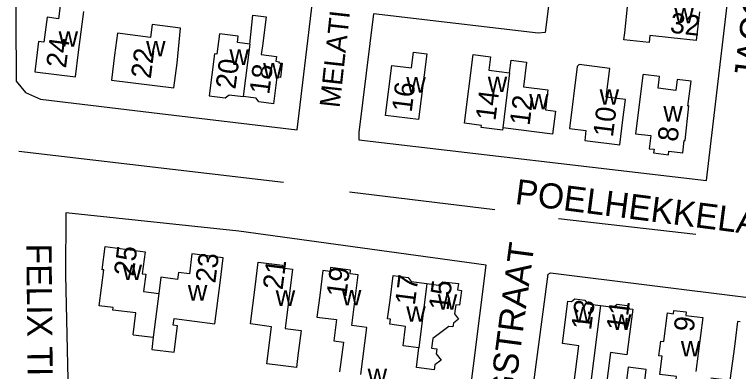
# Model space of a CAD drawing. Extents: x 161258 to 163262, y 380749 to 382054.
# Drawn here: x 161563.2 to 161707.1, y 381313.9 to 381384.9 of the extents above; entities that cross this region are included whole.
import ezdxf

# ---------------------------------------------------------------- set-up
doc = ezdxf.new("R2010")
doc.units = 0
for name, color, linetype in [('BLT_Basislijn', 7, 'Continuous'), ('BLT_Bebouwing', 7, 'Continuous'), ('BLT_Centroide', 7, 'Continuous'), ('BLT_Huisnummer', 7, 'Continuous'), ('BLT_Onderverdeling_panden', 7, 'Continuous'), ('BLT_Straatnaam', 7, 'Continuous'), ('BLT_Straatnaam_verkleind', 7, 'Continuous')]:
    doc.layers.add(name, color=color, linetype=linetype)

msp = doc.modelspace()

# ---------------------------------------------------------------- linework, layer by layer
at = {"layer": 'BLT_Basislijn'}
for p, q in [((161564.07, 381357.79), (161616.69, 381351.59)), ((161629.75, 381349.67), (161658.68, 381346.18)), ((161671.3, 381344.39), (161698.61, 381341.26))]:
    msp.add_line(p, q, dxfattribs=at)
for points in [[(161619.38, 381362.01), (161625.85, 381416.26), (161611.4, 381456.47), (161603.5, 381454.17), (161568.37, 381441.3), (161565.27, 381438.88), (161564, 381436.97), (161563.2, 381433.85), (161563.56, 381371.71), (161565.42, 381369.4), (161568.4, 381368.11), (161592.1, 381365.28)], [(161671.84, 381406.71), (161668.65, 381381.35), (161667.24, 381381.25), (161634.53, 381385.07)], [(161634.53, 381385.07), (161631.61, 381361.46), (161631.65, 381360.05), (161700.74, 381351.9), (161706.75, 381403.16)], [(161592.1, 381365.28), (161619.38, 381362.01)], [(161647.93, 381207.57), (161647.55, 381244.05), (161648.18, 381265.57), (161656.93, 381335.09), (161607.8, 381341.86), (161573.4, 381345.51), (161573.35, 381333.19), (161574.8, 381267.68), (161574.81, 381256.9), (161573.77, 381208.87), (161574.04, 381193.97), (161575.72, 381191.95), (161577.8, 381191.1), (161627.12, 381188.5), (161639.87, 381188.03), (161645.56, 381188.23), (161646.86, 381189.26), (161648.1, 381191.19), (161647.93, 381207.57)], [(161738.24, 381154.1), (161670.18, 381166.42), (161668.97, 381166.79), (161665.61, 381168.82), (161662.28, 381172.86), (161661.64, 381174.21), (161660.92, 381178.04), (161659.81, 381246.47), (161660.44, 381266.89), (161669.22, 381333.28), (161669.7, 381333.55), (161709.05, 381328.69), (161710.22, 381328.66), (161710.93, 381332.07), (161711.56, 381332.42), (161769.73, 381324.83)]]:
    msp.add_lwpolyline(points, dxfattribs=at)
at = {"layer": 'BLT_Bebouwing'}
for p, q in [((161575.95, 381377.48), (161576.97, 381385.52)), ((161660.23, 381362.42), (161660.16, 381361.92)), ((161586.77, 381321.23), (161590.77, 381320.76))]:
    msp.add_line(p, q, dxfattribs=at)
for points in [[(161573.1, 381392.96), (161571.97, 381384.09), (161569.68, 381384.38), (161569.05, 381379.42), (161567.99, 381379.55), (161567.23, 381373.55), (161575.32, 381372.52), (161575.95, 381377.48)], [(161699.33, 381385.5), (161698.69, 381379.75), (161693.72, 381380.3), (161689.48, 381380.77), (161689.32, 381379.38), (161684.31, 381379.93), (161684.47, 381381.32), (161685.11, 381387.1)], [(161609.98, 381379.03), (161610.59, 381384.82), (161613.19, 381384.5), (161612.46, 381378.72), (161612.24, 381377), (161615.29, 381376.61), (161615.17, 381375.64), (161615.77, 381375.56), (161615.74, 381375.31), (161616.42, 381375.23), (161616.06, 381372.39), (161615.36, 381372.48), (161614.69, 381367.2), (161611.76, 381367.57), (161611.21, 381368.29), (161608.65, 381368.61)], [(161595.51, 381375.29), (161596.22, 381382.22), (161590.59, 381382.94), (161590.25, 381380.37), (161583.68, 381381.23), (161583.11, 381376.86), (161582.48, 381371.91), (161594.88, 381370.33), (161595.51, 381375.29)], [(161609.98, 381379.03), (161607.5, 381379.35), (161607.65, 381380.64), (161603.94, 381381.11), (161603.42, 381377.03), (161602.92, 381377.09), (161601.86, 381368.76), (161605.05, 381368.36), (161605.84, 381368.97), (161608.65, 381368.61)], [(161638.21, 381374.82), (161642.08, 381374.33), (161642.47, 381377.45), (161645.15, 381377.11), (161643.51, 381364.05), (161636.96, 381364.87), (161638.21, 381374.82)], [(161660.16, 381361.92), (161655.95, 381362.45), (161656, 381362.9), (161652.61, 381363.33), (161654.32, 381376.98), (161657.77, 381376.55), (161657.43, 381373.89), (161661.6, 381373.37)], [(161661.6, 381373.37), (161661.91, 381375.84), (161664.96, 381375.45), (161664.35, 381370.57), (161669.2, 381369.97), (161668.7, 381366.01), (161670.71, 381365.75), (161670.14, 381361.17), (161660.23, 381362.42)], [(161684.11, 381363.98), (161684.62, 381368.01), (161680.79, 381368.49), (161681.51, 381374.21), (161675.43, 381374.98), (161675.04, 381374.57), (161673.51, 381362.29)], [(161694.89, 381372.02), (161694.62, 381369.82), (161691.09, 381370.27), (161691.38, 381372.6), (161688.11, 381373.01), (161688.09, 381372.79), (161686.63, 381361.23)], [(161686.63, 381361.23), (161689.67, 381360.85), (161689.34, 381358.25), (161690.29, 381358.13), (161690.2, 381357.43), (161693.17, 381357.05), (161693.26, 381357.76), (161695.98, 381357.42), (161696.29, 381359.9), (161696.46, 381359.88), (161697.2, 381366.76), (161697.01, 381366.68), (161697.64, 381371.67), (161694.89, 381372.02)], [(161673.51, 381362.29), (161676.76, 381361.89), (161676.51, 381359.9), (161683.49, 381359.02), (161684.11, 381363.98)], [(161586.77, 381321.23), (161587.33, 381325.59), (161582.77, 381326.18), (161582.83, 381326.67), (161580.06, 381327.03), (161580.98, 381334.14), (161580.64, 381334.18), (161581.23, 381338.79), (161589.14, 381337.77), (161588.58, 381333.4), (161589.3, 381333.31), (161588.86, 381329.88), (161591.9, 381329.49)], [(161604.05, 381331.61), (161604.68, 381336.57), (161598.46, 381337.37), (161597.95, 381333.38), (161595.77, 381333.66), (161595.59, 381332.26), (161592.31, 381332.68), (161591.9, 381329.49)], [(161619.54, 381317.12), (161619.24, 381314.74), (161616.09, 381315.14), (161613.35, 381315.49), (161614.3, 381322.86), (161610.07, 381323.4), (161611.01, 381330.7), (161611.65, 381335.72), (161616.45, 381335.1), (161616.38, 381334.56), (161618.47, 381334.29), (161616.96, 381322.49), (161620.18, 381322.08), (161619.54, 381317.12)], [(161632.02, 381313.36), (161633.22, 381322.71), (161630.21, 381323.09), (161631.51, 381333.18), (161629.91, 381333.38), (161630, 381334.09), (161626.03, 381334.6), (161625.93, 381333.85), (161624.5, 381334.04), (161623.86, 381329.08), (161623.31, 381324.77), (161627.19, 381324.27), (161626.65, 381320.04), (161628.57, 381319.79), (161627.82, 381313.88)], [(161643.57, 381318.66), (161640.43, 381319.07), (161640.93, 381322.93), (161637.76, 381323.34), (161637.89, 381324.34), (161637.35, 381324.41), (161637.83, 381328.11), (161638.46, 381333.03), (161641.43, 381332.65), (161642.05, 381331.84), (161645.12, 381331.45)], [(161595.58, 381323.04), (161594.76, 381323.15), (161594.93, 381324.49), (161603, 381323.45), (161604.05, 381331.61)], [(161645.12, 381331.45), (161647.47, 381331.15), (161648.33, 381331.81), (161651.41, 381331.42), (161651.24, 381330.16), (161652.01, 381330.06), (161651.64, 381327.14), (161650.9, 381327.24), (161650.66, 381325.4), (161651.43, 381324.36), (161650.43, 381323.59), (161650.33, 381322.82), (161649.49, 381322.92), (161646.31, 381320.53), (161646.06, 381318.59), (161647.15, 381318.45), (161647.02, 381317.48), (161647.96, 381316.22), (161646.72, 381315.26), (161646.59, 381314.27), (161643.1, 381314.72), (161643.57, 381318.66)], [(161675.72, 381311.07), (161674.37, 381311.27), (161675.37, 381319.07), (161672.08, 381319.5), (161673.17, 381327.94), (161673.87, 381327.85), (161674.56, 381328.38), (161676.55, 381328.12), (161677.09, 381327.43), (161679.67, 381327.1)], [(161679.67, 381327.1), (161682.25, 381326.76), (161682.96, 381327.31), (161684.91, 381327.06), (161685.41, 381326.42), (161686.07, 381326.33), (161685.43, 381321.37), (161684.91, 381317.28), (161681.65, 381317.7), (161680.72, 381310.47)], [(161700.69, 381305.59), (161694.37, 381308.11), (161694.51, 381309.22), (161694.3, 381309.24), (161694.78, 381312.95), (161691.42, 381313.38), (161691.88, 381316.98), (161691.27, 381317.06), (161691.65, 381320), (161692.24, 381319.92), (161692.97, 381325.59), (161694.16, 381325.44), (161694.25, 381326.11), (161696.7, 381325.8), (161696.61, 381325.11), (161699.97, 381324.68), (161698.59, 381313.93)], [(161590.77, 381320.76), (161590.47, 381318.36), (161594.93, 381317.79), (161595.58, 381323.04)], [(161707.4, 381323.84), (161706.89, 381323.91), (161706.26, 381318.95), (161705.37, 381312.15), (161701.57, 381312.62)], [(161688.12, 381309.29), (161688.73, 381314.35), (161685.16, 381314.79), (161684.57, 381309.99)]]:
    msp.add_lwpolyline(points, dxfattribs=at)
at = {"layer": 'BLT_Onderverdeling_panden'}
for p, q in [((161609.98, 381379.03), (161608.65, 381368.61)), ((161661.6, 381373.37), (161660.23, 381362.42)), ((161645.12, 381331.45), (161643.57, 381318.66)), ((161591.9, 381329.49), (161590.77, 381320.76)), ((161679.67, 381327.1), (161677.59, 381310.85))]:
    msp.add_line(p, q, dxfattribs=at)

# ---------------------------------------------------------------- texts
at = {"layer": 'BLT_Centroide'}
for p in [(161694.32, 381383.16), (161571.97, 381378.52), (161589.36, 381376.62), (161605.92, 381374.91), (161612.61, 381372.2), (161641.06, 381369.41), (161657.25, 381369.5), (161679.47, 381367), (161665.47, 381366.09), (161692.14, 381363.66), (161584.69, 381332.14), (161597.66, 381328.06), (161615.12, 381327), (161628.27, 381327.08), (161647.31, 381326.22), (161641.06, 381323.83), (161674.28, 381323.69), (161681.94, 381322.23), (161695.62, 381316.94), (161633.38, 381311.44)]:
    msp.add_text('w', height=4, dxfattribs=at).set_placement(p)
at = {"layer": 'BLT_Huisnummer'}
for s, rotation, p in [('32', 353.6725, (161693.33, 381381.34)), ('24', 82.7385, (161573.43, 381374.16)), ('22', 82.7499, (161590.28, 381372.06)), ('20', 82.7532, (161607.11, 381369.96)), ('18', 82.7548, (161613.82, 381368.92)), ('16', 82.8345, (161642.12, 381365.37)), ('14', 82.8479, (161658.77, 381363.69)), ('12', 82.838, (161665.54, 381362.72)), ('10', 82.8309, (161682.11, 381360.44)), ('8', 83.8583, (161694.95, 381359.53)), ('25', 82.6718, (161586.88, 381332.77)), ('23', 82.6908, (161603.1, 381331.39)), ('21', 82.6791, (161616.47, 381330.06)), ('19', 82.6779, (161629.12, 381328.56)), ('17', 82.6814, (161642.75, 381326.99)), ('15', 82.6769, (161649.44, 381325.94)), ('13', 82.6822, (161677.77, 381322.06)), ('11', 82.6803, (161684.75, 381321.89)), ('9', 82.6803, (161698.13, 381321.7))]:
    msp.add_text(s, height=4, rotation=rotation, dxfattribs=at).set_placement(p)
at = {"layer": 'BLT_Straatnaam'}
for s, height, rotation, p in [('JACQUES PERKSTRAAT', 5, 83.2287, (161711.11, 381371.59)), ('POELHEKKELAAN', 5, 352.6331, (161662.52, 381347.29)), ('FELIX TIMMERMANSLAAN', 5, 270.5052, (161565.57, 381339.36)), ('GERARD BRUNINGSTRAAT', 4.9999, 82.4889, (161655.07, 381252.3))]:
    msp.add_text(s, height=height, rotation=rotation, dxfattribs=at).set_placement(p)
at = {"layer": 'BLT_Straatnaam_verkleind'}
msp.add_text('MELATI VAN JAVALAAN', height=4, rotation=83.7423, dxfattribs=at).set_placement((161627.79, 381366.27))

doc.saveas('drawing.dxf')
